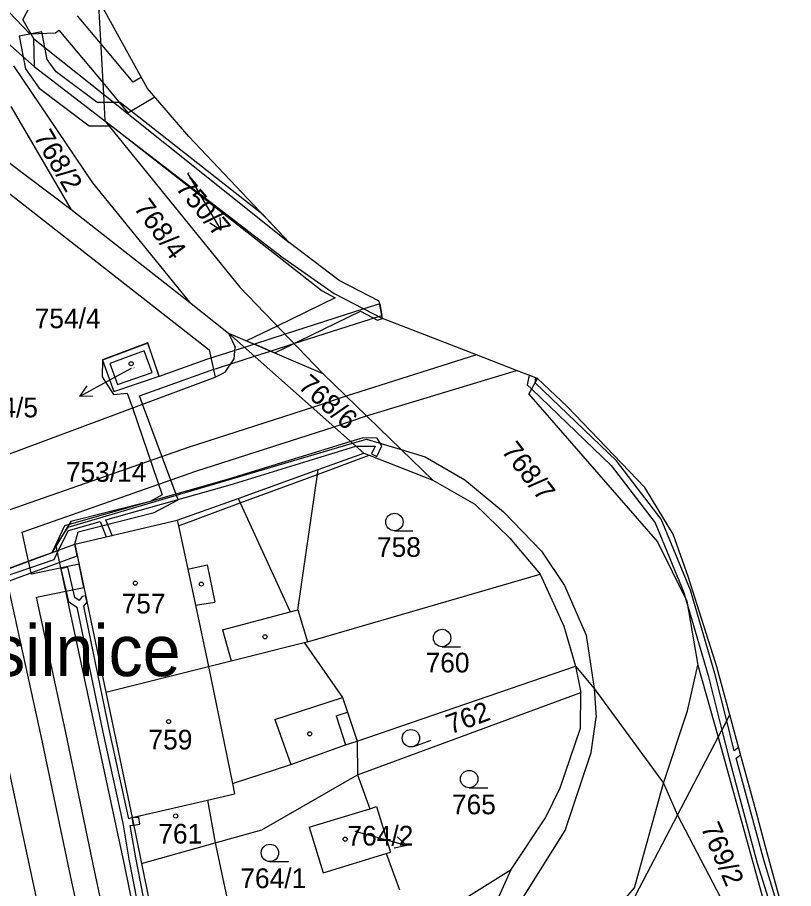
# Model space of a CAD drawing. Extents: x -785744 to -782822, y -1067550 to -1063910.
# Drawn here: x -783571.7 to -783504.7, y -1065875.3 to -1065800.2 of the extents above; entities that cross this region are included whole.
import ezdxf

# ---------------------------------------------------------------- set-up
doc = ezdxf.new("R2010")
doc.units = 0
for name, color, linetype in [('Hranice kat_území', 7, 'Continuous'), ('Hranice parcel', 7, 'Continuous'), ('Parcelní čísla', 7, 'Continuous'), ('Pop_ČP_popisy', 7, 'Continuous'), ('Vnitřní kresba', 7, 'Continuous'), ('Věcná břemena k části', 7, 'Continuous'), ('Značky budov', 7, 'Continuous'), ('Značky kultur', 7, 'Continuous')]:
    doc.layers.add(name, color=color, linetype=linetype)

msp = doc.modelspace()

# ---------------------------------------------------------------- linework, layer by layer
at = {"layer": 'Hranice kat_území'}
msp.add_lwpolyline([(-783504.73, -1065880.54), (-783507.17, -1065871.62), (-783507.96, -1065868.69), (-783509.26, -1065863.95), (-783510.24, -1065860.34), (-783511.36, -1065856.21), (-783511.5, -1065855.74), (-783513.82, -1065848.41), (-783515.13, -1065844.75), (-783516.91, -1065841.81), (-783517.58, -1065840.72), (-783524.28, -1065833.72), (-783526.83, -1065831.32), (-783528.64, -1065830.62), (-783532.11, -1065829.28), (-783536.93, -1065827.41), (-783540.22, -1065826.14), (-783540.49, -1065824.65), (-783543.96, -1065822.87), (-783548.28, -1065819.57), (-783556.92, -1065810.43), (-783560.48, -1065806.29), (-783564.75, -1065798.56)], dxfattribs=at)
at = {"layer": 'Hranice parcel'}
for p, q in [((-783560.45, -1065828.27), (-783564.37, -1065829.73)), ((-783559.48, -1065831.11), (-783560.45, -1065828.27)), ((-783564.37, -1065829.73), (-783563.41, -1065832.45)), ((-783563.41, -1065832.45), (-783559.48, -1065831.11))]:
    msp.add_line(p, q, dxfattribs=at)
for points in [[(-783564.75, -1065798.56), (-783564.3, -1065806.79)], [(-783575.45, -1065799.82), (-783570.27, -1065804.39)], [(-783572.05, -1065804.33), (-783565.25, -1065814.44)], [(-783570.27, -1065804.39), (-783564.17, -1065809.08)], [(-783564.3, -1065806.79), (-783564.17, -1065809.08)], [(-783572.28, -1065807.84), (-783567.1, -1065816.7)], [(-783564.17, -1065809.08), (-783548.89, -1065820.82)], [(-783564.17, -1065809.08), (-783552.52, -1065823.45)], [(-783572.6, -1065812.56), (-783567.1, -1065816.7)], [(-783565.25, -1065814.44), (-783556.88, -1065824.74)], [(-783567.1, -1065816.7), (-783556.88, -1065824.74)], [(-783548.89, -1065820.82), (-783544.38, -1065823.99)], [(-783552.52, -1065823.45), (-783545.37, -1065830.88)], [(-783544.38, -1065823.99), (-783540.22, -1065826.14)], [(-783556.88, -1065824.74), (-783553.5, -1065827.4)], [(-783553.5, -1065827.4), (-783542.79, -1065836.9)], [(-783553.5, -1065827.4), (-783552.93, -1065828.61)], [(-783553.5, -1065827.4), (-783545.37, -1065830.88)], [(-783553.02, -1065829.61), (-783552.93, -1065828.61)], [(-783553.78, -1065830.78), (-783553.02, -1065829.61)], [(-783554.66, -1065831.2), (-783553.78, -1065830.78)], [(-783545.37, -1065830.88), (-783538.59, -1065837.45)], [(-783574.35, -1065838.53), (-783554.66, -1065831.2)], [(-783542.79, -1065836.9), (-783541.82, -1065837.76)], [(-783538.59, -1065837.45), (-783535.87, -1065840.09)], [(-783545.75, -1065839.17), (-783541.82, -1065837.76)], [(-783541.82, -1065837.76), (-783541.35, -1065837.94)], [(-783541.35, -1065837.94), (-783535.87, -1065840.09)], [(-783552.68, -1065841.66), (-783545.75, -1065839.17)], [(-783535.87, -1065840.09), (-783532.25, -1065842.16)], [(-783557.93, -1065843.55), (-783552.68, -1065841.66)], [(-783552.68, -1065841.66), (-783552.5, -1065842.06)], [(-783552.5, -1065842.06), (-783548.18, -1065851.44)], [(-783532.25, -1065842.16), (-783529.21, -1065845.09)], [(-783566.76, -1065845.62), (-783557.93, -1065843.55)], [(-783529.21, -1065845.09), (-783526.6, -1065848.2)], [(-783568.31, -1065846.19), (-783566.76, -1065845.62)], [(-783566.76, -1065845.62), (-783564.09, -1065858.38)], [(-783575.95, -1065849), (-783568.31, -1065846.19)], [(-783546.67, -1065854.03), (-783526.6, -1065848.2)], [(-783526.6, -1065848.2), (-783524.57, -1065852.69)], [(-783548.18, -1065851.44), (-783547.53, -1065851.27)], [(-783547.53, -1065851.27), (-783546.67, -1065854.03)], [(-783524.57, -1065852.69), (-783523.55, -1065856.14)], [(-783553.28, -1065855.68), (-783546.97, -1065854.1)], [(-783546.97, -1065854.1), (-783546.67, -1065854.03)], [(-783546.97, -1065854.1), (-783543.67, -1065858.84)], [(-783555.22, -1065856.16), (-783553.28, -1065855.68)], [(-783564.09, -1065858.38), (-783555.22, -1065856.16)], [(-783542.4, -1065862.6), (-783523.55, -1065856.14)], [(-783523.55, -1065856.14), (-783523.1, -1065858.42)], [(-783523.55, -1065856.14), (-783521.93, -1065858.07)], [(-783564.09, -1065858.38), (-783561.83, -1065869.21)], [(-783542.38, -1065865.52), (-783523.1, -1065858.42)], [(-783523.12, -1065861.5), (-783523.1, -1065858.42)], [(-783521.93, -1065858.07), (-783515.95, -1065866.25)], [(-783543.67, -1065858.84), (-783543.24, -1065860.12)], [(-783544.21, -1065860.44), (-783543.24, -1065860.12)], [(-783544.21, -1065860.44), (-783543.39, -1065862.94)], [(-783511.25, -1065862.28), (-783510.24, -1065860.34)], [(-783524.89, -1065866.63), (-783523.12, -1065861.5)], [(-783514.76, -1065869.01), (-783511.25, -1065862.28)], [(-783548.12, -1065864.62), (-783543.39, -1065862.94)], [(-783543.39, -1065862.94), (-783542.4, -1065862.6)], [(-783542.4, -1065862.6), (-783542.38, -1065865.52)], [(-783553.15, -1065866.27), (-783548.12, -1065864.62)], [(-783550.62, -1065870.25), (-783542.38, -1065865.52)], [(-783542.38, -1065865.52), (-783541.31, -1065868.44)], [(-783553.15, -1065866.27), (-783552.98, -1065867.15)], [(-783526.14, -1065869.24), (-783524.89, -1065866.63)], [(-783515.95, -1065866.25), (-783514.76, -1065869.01)], [(-783561.83, -1065869.21), (-783555.31, -1065867.69)], [(-783555.31, -1065867.69), (-783552.98, -1065867.15)], [(-783546.53, -1065870.03), (-783541.31, -1065868.44)], [(-783541.31, -1065868.44), (-783540.73, -1065868.26)], [(-783540.73, -1065868.26), (-783539.53, -1065872.2)], [(-783561.83, -1065869.21), (-783561.01, -1065873.17)], [(-783519.34, -1065877.79), (-783514.76, -1065869.01)], [(-783514.76, -1065869.01), (-783506.02, -1065885.69)], [(-783529.11, -1065873.68), (-783526.14, -1065869.24)], [(-783554.64, -1065871.38), (-783550.62, -1065870.25)], [(-783546.53, -1065870.03), (-783545.33, -1065873.97)], [(-783561.01, -1065873.17), (-783554.64, -1065871.38)], [(-783554.64, -1065871.38), (-783553.02, -1065879.06)], [(-783539.89, -1065872.31), (-783539.53, -1065872.2)], [(-783545.33, -1065873.97), (-783539.89, -1065872.31)], [(-783539.89, -1065872.31), (-783538.74, -1065875.45)], [(-783561.01, -1065873.17), (-783558.4, -1065885.95)], [(-783536.23, -1065878.14), (-783529.11, -1065873.68)], [(-783532.76, -1065881.81), (-783529.11, -1065873.68)]]:
    msp.add_lwpolyline(points, dxfattribs=at)
at = {"layer": 'Pop_ČP_popisy'}
for p, q in [((-783555.68, -1065815.94), (-783554.163, -1065818.528)), ((-783563.71, -1065831.44), (-783566.343, -1065832.879)), ((-783541.01, -1065870.82), (-783538.119, -1065871.622))]:
    msp.add_line(p, q, dxfattribs=at)
for points in [[(-783557.05, -1065813.6), (-783555.68, -1065815.94)], [(-783554.237, -1065817.413), (-783554.163, -1065818.528), (-783555.1, -1065817.918)], [(-783561.9, -1065830.45), (-783563.71, -1065831.44)], [(-783565.225, -1065832.838), (-783566.343, -1065832.879), (-783565.705, -1065831.96)], [(-783542.59, -1065870.38), (-783541.01, -1065870.82)], [(-783538.949, -1065870.873), (-783538.119, -1065871.622), (-783539.216, -1065871.836)]]:
    msp.add_lwpolyline(points, dxfattribs=at)
at = {"layer": 'Vnitřní kresba'}
for p, q in [((-783560.77, -1065828.93), (-783563.73, -1065830.02)), ((-783560.1, -1065830.81), (-783560.77, -1065828.93)), ((-783563.73, -1065830.02), (-783563.08, -1065831.83)), ((-783563.08, -1065831.83), (-783560.1, -1065830.81))]:
    msp.add_line(p, q, dxfattribs=at)
for points in [[(-783571.24, -1065800.37), (-783570.62, -1065799.17)], [(-783571.24, -1065800.37), (-783570.33, -1065801.97)], [(-783570.33, -1065801.97), (-783570.27, -1065804.39)], [(-783570.33, -1065801.97), (-783564.3, -1065806.79)], [(-783564.3, -1065806.79), (-783548.28, -1065819.57)], [(-783572.77, -1065815.06), (-783555.16, -1065828.84)], [(-783555.16, -1065828.84), (-783554.66, -1065831.2)], [(-783527.57, -1065832.67), (-783526.83, -1065831.32)], [(-783527.57, -1065832.67), (-783516.48, -1065845.41)], [(-783567.35, -1065844.15), (-783542.79, -1065836.9)], [(-783542.79, -1065836.9), (-783541.6, -1065836.55)], [(-783541.6, -1065836.55), (-783538.59, -1065837.45)], [(-783538.59, -1065837.45), (-783536.52, -1065838.07)], [(-783545.81, -1065839.59), (-783541.35, -1065837.94)], [(-783536.52, -1065838.07), (-783533.1, -1065840.06)], [(-783552.5, -1065842.06), (-783545.81, -1065839.59)], [(-783547.53, -1065851.27), (-783545.81, -1065839.59)], [(-783545.81, -1065839.59), (-783545.75, -1065839.17)], [(-783533.1, -1065840.06), (-783529.78, -1065842.83)], [(-783557.82, -1065844.03), (-783552.5, -1065842.06)], [(-783529.78, -1065842.83), (-783526.5, -1065846.23)], [(-783557.93, -1065843.55), (-783557.82, -1065844.03)], [(-783568.4, -1065845.75), (-783567.35, -1065844.15)], [(-783557.82, -1065844.03), (-783557.02, -1065847.76)], [(-783568.4, -1065845.75), (-783568.31, -1065846.19)], [(-783516.48, -1065845.41), (-783513.93, -1065850.54)], [(-783568.31, -1065846.19), (-783562.49, -1065873.4)], [(-783526.5, -1065846.23), (-783524.49, -1065849.17)], [(-783557.02, -1065847.76), (-783555.35, -1065847.41)], [(-783555.35, -1065847.41), (-783554.67, -1065850.62)], [(-783557.02, -1065847.76), (-783556.35, -1065850.89)], [(-783575.95, -1065849), (-783569.8, -1065877.49)], [(-783524.49, -1065849.17), (-783522.62, -1065853.46)], [(-783556.35, -1065850.89), (-783554.67, -1065850.62)], [(-783556.35, -1065850.89), (-783555.22, -1065856.16)], [(-783513.93, -1065850.54), (-783512.98, -1065856.05)], [(-783554.02, -1065853), (-783548.18, -1065851.44)], [(-783554.02, -1065853), (-783553.28, -1065855.68)], [(-783522.62, -1065853.46), (-783521.93, -1065858.07)], [(-783555.22, -1065856.16), (-783553.15, -1065866.27)], [(-783513.89, -1065860), (-783512.98, -1065856.05)], [(-783512.98, -1065856.05), (-783511.25, -1065862.28)], [(-783521.93, -1065858.07), (-783521.77, -1065860.57)], [(-783549.51, -1065860.74), (-783543.67, -1065858.84)], [(-783543.24, -1065860.12), (-783542.4, -1065862.6)], [(-783515.95, -1065866.25), (-783513.89, -1065860)], [(-783549.51, -1065860.74), (-783548.12, -1065864.62)], [(-783522.2, -1065863.58), (-783521.77, -1065860.57)], [(-783511.25, -1065862.28), (-783505.58, -1065882.73)], [(-783524.44, -1065870.33), (-783522.2, -1065863.58)], [(-783518.47, -1065875.27), (-783515.95, -1065866.25)], [(-783555.31, -1065867.69), (-783554.64, -1065871.38)], [(-783531.89, -1065882.2), (-783524.44, -1065870.33)], [(-783562.49, -1065873.4), (-783554.93, -1065910.41)], [(-783527.4, -1065885.58), (-783518.47, -1065875.27)]]:
    msp.add_lwpolyline(points, dxfattribs=at)
at = {"layer": 'Věcná břemena k části'}
for points in [[(-783576.79, -1065795.17), (-783570.66, -1065801.57)], [(-783564.54, -1065802.38), (-783566.53, -1065800.01)], [(-783569.61, -1065801.39), (-783571.57, -1065801.78)], [(-783570.66, -1065801.57), (-783568.43, -1065801.49)], [(-783569.14, -1065803.8), (-783569.61, -1065801.39)], [(-783568.43, -1065801.49), (-783568.14, -1065801.26)], [(-783568.14, -1065801.26), (-783564.36, -1065805.78)], [(-783571.57, -1065801.78), (-783571.02, -1065804.61)], [(-783561.72, -1065805.74), (-783564.54, -1065802.38)], [(-783568.38, -1065804.85), (-783569.14, -1065803.8)], [(-783571.02, -1065804.61), (-783569.83, -1065806.26)], [(-783564.85, -1065807.51), (-783568.38, -1065804.85)], [(-783561.01, -1065805.32), (-783561.72, -1065805.74)], [(-783564.36, -1065805.78), (-783562.18, -1065808.38)], [(-783569.83, -1065806.26), (-783565.52, -1065809.51)], [(-783564.26, -1065807.51), (-783564.85, -1065807.51)], [(-783562.84, -1065807.51), (-783564.26, -1065807.51)], [(-783550.52, -1065817.2), (-783562.84, -1065807.51)], [(-783562.18, -1065808.38), (-783559.86, -1065807.01)], [(-783565.52, -1065809.51), (-783563.82, -1065809.51)], [(-783563.82, -1065809.51), (-783563.61, -1065809.51)], [(-783563.61, -1065809.51), (-783545.43, -1065823.75)], [(-783548.28, -1065819.57), (-783550.52, -1065817.2)], [(-783543.96, -1065822.87), (-783548.28, -1065819.57)], [(-783540.49, -1065824.65), (-783543.96, -1065822.87)], [(-783545.43, -1065823.75), (-783544.3, -1065824.35)], [(-783544.3, -1065824.35), (-783549.31, -1065826.79)], [(-783540.22, -1065826.14), (-783540.49, -1065824.65)], [(-783549.51, -1065829.11), (-783542.1, -1065825.5)], [(-783541.81, -1065825.32), (-783548.62, -1065827.5)], [(-783542.1, -1065825.5), (-783540.63, -1065826.27)], [(-783540.45, -1065824.88), (-783541.81, -1065825.32)], [(-783540.45, -1065824.88), (-783540.27, -1065825.87)], [(-783540.27, -1065825.87), (-783540.45, -1065824.88)], [(-783547.85, -1065828.3), (-783540.56, -1065825.96)], [(-783540.63, -1065826.27), (-783540.22, -1065826.14)], [(-783540.56, -1065825.96), (-783540.27, -1065825.87)], [(-783549.31, -1065826.79), (-783551.94, -1065828.07)], [(-783548.62, -1065827.5), (-783551.27, -1065828.36)], [(-783560.47, -1065828.25), (-783564.38, -1065829.7)], [(-783559.48, -1065831.15), (-783560.47, -1065828.25)], [(-783552.12, -1065828.63), (-783552.96, -1065828.9)], [(-783551.27, -1065828.36), (-783552.12, -1065828.63)], [(-783551.94, -1065828.07), (-783549.51, -1065829.11)], [(-783549.87, -1065828.95), (-783551.27, -1065828.36)], [(-783551.27, -1065828.36), (-783549.87, -1065828.95)], [(-783549.87, -1065828.95), (-783547.85, -1065828.3)], [(-783552.96, -1065828.9), (-783555.39, -1065829.68)], [(-783551.25, -1065829.39), (-783549.87, -1065828.95)], [(-783532.11, -1065829.28), (-783543.35, -1065832.84)], [(-783564.38, -1065829.7), (-783564.4, -1065831.18)], [(-783555.39, -1065829.68), (-783559.48, -1065831.15)], [(-783555.07, -1065830.62), (-783553.31, -1065830.05)], [(-783553.31, -1065830.05), (-783551.25, -1065829.39)], [(-783561.18, -1065832.82), (-783555.07, -1065830.62)], [(-783541.58, -1065834.55), (-783528.64, -1065830.62)], [(-783564.4, -1065831.18), (-783563.42, -1065832.7)], [(-783527.55, -1065831.04), (-783527.72, -1065831.86)], [(-783526.97, -1065831.27), (-783527.55, -1065831.04)], [(-783527.03, -1065831.68), (-783526.97, -1065831.27)], [(-783527.72, -1065831.86), (-783527.33, -1065832.23)], [(-783527.33, -1065832.23), (-783520.47, -1065838.82)], [(-783520.02, -1065838.42), (-783527.03, -1065831.68)], [(-783563.42, -1065832.7), (-783562.24, -1065832.59)], [(-783562.24, -1065832.59), (-783561.8, -1065833.86)], [(-783560.92, -1065833.53), (-783561.18, -1065832.82)], [(-783543.35, -1065832.84), (-783546.26, -1065833.82)], [(-783541.58, -1065834.55), (-783543.35, -1065832.84)], [(-783543.35, -1065832.84), (-783541.58, -1065834.55)], [(-783561.8, -1065833.86), (-783559.22, -1065841.36)], [(-783557.86, -1065841.8), (-783560.92, -1065833.53)], [(-783546.26, -1065833.82), (-783556.98, -1065837.26)], [(-783544.37, -1065835.5), (-783541.58, -1065834.55)], [(-783556.32, -1065839.32), (-783544.37, -1065835.5)], [(-783542.95, -1065836.76), (-783553.49, -1065840.01)], [(-783541.89, -1065836.44), (-783542.95, -1065836.76)], [(-783540.66, -1065836.46), (-783541.89, -1065836.44)], [(-783540.28, -1065837.13), (-783540.66, -1065836.46)], [(-783556.98, -1065837.26), (-783573.03, -1065842.89)], [(-783553.35, -1065840.49), (-783542.51, -1065837.15)], [(-783542.51, -1065837.15), (-783540.84, -1065837.15)], [(-783540.84, -1065837.15), (-783541.16, -1065837.83)], [(-783540.71, -1065838.04), (-783540.28, -1065837.13)], [(-783541.16, -1065837.83), (-783540.71, -1065838.04)], [(-783520.47, -1065838.82), (-783516.69, -1065843.76)], [(-783516.17, -1065843.46), (-783520.02, -1065838.42)], [(-783571.31, -1065844.58), (-783556.32, -1065839.32)], [(-783553.49, -1065840.01), (-783567.67, -1065844.02)], [(-783564.09, -1065843.52), (-783553.35, -1065840.49)], [(-783559.22, -1065841.36), (-783560.27, -1065841.94)], [(-783560.27, -1065841.94), (-783567.12, -1065843.67)], [(-783559.91, -1065842.88), (-783557.86, -1065841.8)], [(-783566.48, -1065844.54), (-783559.91, -1065842.88)], [(-783567.32, -1065844.44), (-783564.58, -1065843.65)], [(-783564.58, -1065843.65), (-783564.05, -1065844.98)], [(-783563.55, -1065844.87), (-783564.09, -1065843.52)], [(-783513.63, -1065849.59), (-783516.17, -1065843.46)], [(-783567.12, -1065843.67), (-783568.75, -1065846.35)], [(-783567.67, -1065844.02), (-783568.75, -1065846.35)], [(-783516.69, -1065843.76), (-783514.2, -1065849.79)], [(-783570.75, -1065847.09), (-783571.31, -1065844.58)], [(-783568.16, -1065846.14), (-783567.32, -1065844.44)], [(-783566.76, -1065845.62), (-783566.48, -1065844.54)], [(-783564.05, -1065844.98), (-783563.55, -1065844.87)], [(-783566.55, -1065846.61), (-783566.76, -1065845.62)], [(-783568.75, -1065846.35), (-783575.95, -1065849)], [(-783575.71, -1065849.98), (-783566.55, -1065846.61)], [(-783568.75, -1065846.35), (-783570.75, -1065847.09)], [(-783568.56, -1065846.94), (-783568.16, -1065846.14)], [(-783575.97, -1065849.47), (-783568.56, -1065846.94)], [(-783570.75, -1065847.09), (-783572.83, -1065847.85)], [(-783570.5, -1065848.2), (-783570.75, -1065847.09)], [(-783566.4, -1065847.35), (-783570.5, -1065848.2)], [(-783565.98, -1065849.35), (-783566.4, -1065847.35)], [(-783572.83, -1065847.85), (-783569.66, -1065862.29)], [(-783563.78, -1065861.72), (-783565.99, -1065850.95), (-783565.71, -1065850.62), (-783565.83, -1065850.08), (-783566.14, -1065850.13), (-783566.38, -1065850.46), (-783566.76, -1065850.21), (-783567.38, -1065847.59), (-783567.96, -1065847.73), (-783567.3, -1065850.57), (-783566.58, -1065851.05), (-783564.36, -1065861.84)], [(-783570.06, -1065850.19), (-783565.98, -1065849.35)], [(-783511.52, -1065856.78), (-783513.63, -1065849.59)], [(-783567.54, -1065861.85), (-783570.06, -1065850.19)], [(-783514.2, -1065849.79), (-783514.05, -1065850.29)], [(-783514.05, -1065850.29), (-783513.86, -1065850.95)], [(-783513.86, -1065850.95), (-783512.1, -1065856.94)], [(-783512.1, -1065856.94), (-783510.92, -1065861.65)], [(-783510.5, -1065860.85), (-783511.52, -1065856.78)], [(-783510.5, -1065860.85), (-783510.92, -1065861.65)], [(-783510.92, -1065861.65), (-783510.5, -1065860.85)], [(-783509.85, -1065863.44), (-783510.5, -1065860.85)], [(-783510.92, -1065861.65), (-783510.32, -1065864.02)], [(-783569.66, -1065862.29), (-783567.15, -1065874.35)], [(-783565.03, -1065873.91), (-783567.54, -1065861.85)], [(-783564.36, -1065861.84), (-783562.63, -1065869.7), (-783562.1, -1065872.79)], [(-783561.5, -1065872.69), (-783561.99, -1065869.89), (-783561.7, -1065869.85), (-783561.83, -1065869.21), (-783562.11, -1065869.31), (-783563.78, -1065861.72)], [(-783509.47, -1065863.17), (-783509.85, -1065863.44)], [(-783509.69, -1065864.07), (-783509.3, -1065863.79)], [(-783510.32, -1065864.02), (-783507.86, -1065873.15)], [(-783507.28, -1065872.98), (-783509.69, -1065864.07)], [(-783561.25, -1065869.19), (-783561.83, -1065869.21)], [(-783561.83, -1065869.21), (-783561.7, -1065869.85)], [(-783561.16, -1065869.78), (-783561.25, -1065869.19)], [(-783561.7, -1065869.85), (-783561.16, -1065869.78)], [(-783562.1, -1065872.79), (-783561, -1065878.4)], [(-783560.42, -1065878.28), (-783561.5, -1065872.69)], [(-783505.1, -1065880.03), (-783507.28, -1065872.98)], [(-783507.86, -1065873.15), (-783505.67, -1065880.2)], [(-783567.15, -1065874.35), (-783565.48, -1065882.07)], [(-783563.53, -1065880.87), (-783565.03, -1065873.91)]]:
    msp.add_lwpolyline(points, dxfattribs=at)
at = {"layer": 'Značky budov'}
for centre in [(-783561.9, -1065830.04), (-783561.54, -1065848.98), (-783555.84, -1065849.06), (-783550.35, -1065853.61), (-783558.67, -1065860.92), (-783546.49, -1065861.98), (-783558.06, -1065869.07), (-783543.43, -1065871.07)]:
    msp.add_circle(centre, 0.175, dxfattribs=at)
at = {"layer": 'Značky kultur'}
for p, q in [((-783539.18, -1065844.45), (-783537.58, -1065844.45)), ((-783535.07, -1065854.46), (-783533.47, -1065854.46)), ((-783537.5, -1065863.06), (-783535.997, -1065862.513)), ((-783532.73, -1065866.63), (-783531.13, -1065866.63)), ((-783549.93, -1065873), (-783548.33, -1065873))]:
    msp.add_line(p, q, dxfattribs=at)
for centre in [(-783539.18, -1065843.7), (-783535.07, -1065853.71), (-783537.757, -1065862.355), (-783532.73, -1065865.88), (-783549.93, -1065872.25)]:
    msp.add_circle(centre, 0.75, dxfattribs=at)

# ---------------------------------------------------------------- texts
at = {"layer": 'Parcelní čísla'}
for s, rotation, p in [('768/2', 300.4875, (-783570.37, -1065810.47)), ('768/4', 305.91891, (-783561.74, -1065816.59)), ('768/6', 318.69135, (-783547.59, -1065832.09)), ('768/7', 307.85805, (-783530.01, -1065837.59)), ('762', 20.11833, (-783534.34, -1065862.04)), ('769/2', 293.32098, (-783512.77, -1065870.06))]:
    msp.add_text(s, height=1.7, rotation=rotation, dxfattribs=at).set_placement(p)
for s, height, p in [('750/7', 0.1, (-783557.05, -1065813.6)), ('754/4', 1.7, (-783570.23, -1065826.98)), ('754/5', 0.1, (-783561.9, -1065830.45)), ('753/14', 1.7, (-783567.54, -1065840.23)), ('758', 1.7, (-783540.69, -1065846.71)), ('757', 1.7, (-783562.73, -1065851.59)), ('760', 1.7, (-783536.49, -1065856.68)), ('759', 1.7, (-783560.41, -1065863.33)), ('765', 1.7, (-783534.22, -1065868.92)), ('761', 1.7, (-783559.56, -1065871.45)), ('764/2', 0.1, (-783542.59, -1065870.38)), ('764/1', 1.7, (-783552.48, -1065875.29))]:
    msp.add_text(s, height=height, dxfattribs=at).set_placement(p)
at = {"layer": 'Pop_ČP_popisy'}
msp.add_text('750/7', height=1.7, rotation=309.78675, dxfattribs=at).set_placement((-783558.139, -1065814.904))
for s, height, p in [('754/5', 1.7, (-783575.633, -1065834.67)), ('U podlužské silnice', 4.4, (-783608, -1065857)), ('764/2', 1.7, (-783543.238, -1065871.62))]:
    msp.add_text(s, height=height, dxfattribs=at).set_placement(p)

doc.saveas('drawing.dxf')
